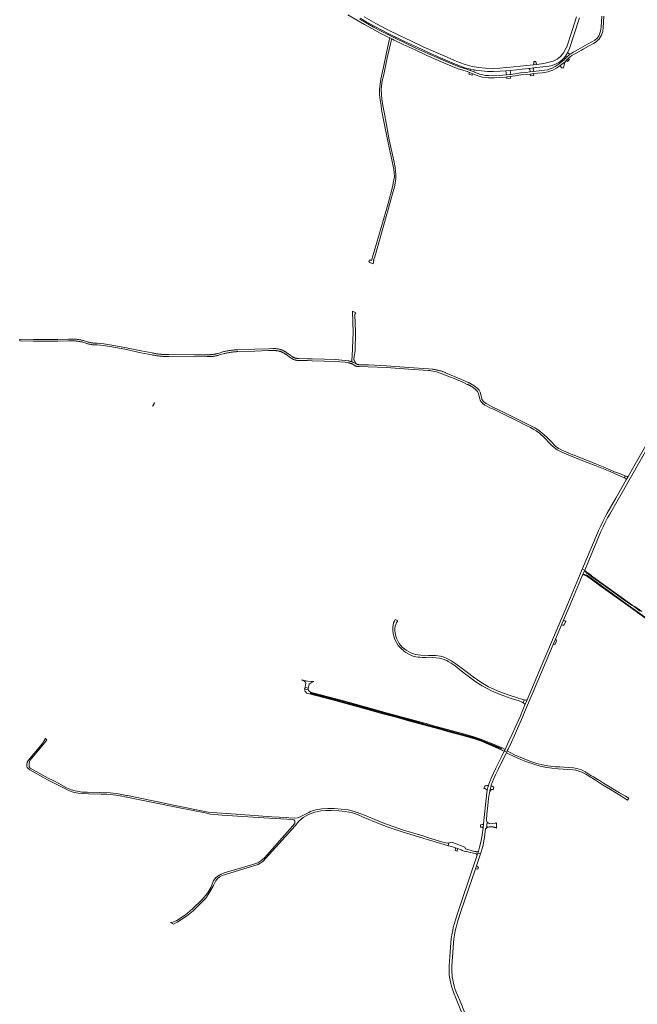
# Model space of a CAD drawing. Extents: x 146402 to 164798, y 455483 to 464134.
# Tile 530 of 575: x 160323 to 161346, y 458013 to 459642. Entities that reach past the tile are written whole.
import ezdxf

# ---------------------------------------------------------------- set-up
doc = ezdxf.new("R2010")
doc.units = 0
doc.header["$LTSCALE"] = 0.2
for name, color, linetype, lineweight in [('B-XX-VH-VERHARDING_ASFALT-GV', 252, 'CONTINUOUS', 18), ('B-XX-VH-VERHARDING_BETON-GV', 252, 'CONTINUOUS', 18), ('B-XX-VH-VERHARDING_BETONSTRAATSTEEN-GV', 252, 'CONTINUOUS', 18), ('B-XX-VH-VERHARDING_FUNDERING_ZAND-GV', 252, 'CONTINUOUS', 18), ('B-XX-VH-VERHARDING_GRASBETONSTEEN-GV', 252, 'CONTINUOUS', 18), ('B-XX-VH-VERHARDING_TEGEL-GV', 252, 'CONTINUOUS', 18)]:
    doc.layers.add(name, color=color, linetype=linetype, lineweight=lineweight)

msp = doc.modelspace()

# ---------------------------------------------------------------- linework, layer by layer
at = {"layer": 'B-XX-VH-VERHARDING_ASFALT-GV'}
for points in [[(160886.981, 459644.405), (160896.818, 459638.718), (160909.929, 459631.445), (160922.734, 459624.504), (160933.363, 459619.076), (160934.36, 459618.451), (160945.588, 459613.019), (160945.961, 459612.859), (160946.186, 459612.901), (160960.538, 459606.041), (160980.095, 459596.893), (160999.862, 459587.769), (161019.837, 459578.903), (161039.496, 459570.465), (161051.248, 459565.842), (161060.362, 459562.588), (161069.582, 459560.199), (161075.543, 459558.954), (161079.844, 459558.242), (161088.002, 459557.158), (161097.502, 459556.238), (161107.593, 459556.104), (161118.698, 459556.643), (161128.241, 459557.48), (161135.511, 459558.215), (161145.767, 459559.286), (161155.24, 459560.252), (161166.465, 459561.433), (161174.348, 459562.318), (161189.28, 459564.061), (161196.04, 459564.848), (161203.106, 459565.936), (161207.715, 459567.166), (161211.681, 459568.851), (161215.636, 459571.294), (161220.661, 459575.073), (161222.496, 459576.453), (161224.382, 459578.535), (161226.647, 459581.729), (161227.575, 459583.038), (161230.242, 459587.436), (161231.027, 459589.012), (161232.89, 459592.62), (161250.024, 459645.189)], [(161245.272, 459646.817), (161238.009, 459623.881), (161228.291, 459595.528), (161227.749, 459595.65), (161223.374, 459587.092), (161218.531, 459581.342), (161213.05, 459576.711), (161206.488, 459573.364), (161199.616, 459571.528), (161190.911, 459569.568), (161179.515, 459568.152), (161179.118, 459568.304), (161174.277, 459567.821), (161174.018, 459567.519), (161162.606, 459566.309), (161141.199, 459563.975), (161118.416, 459561.798), (161106.701, 459561.322), (161094.713, 459561.625), (161083.019, 459563.036), (161072.109, 459564.715), (161060.863, 459567.778), (161051.166, 459571.17), (161043.003, 459574.602), (161030.734, 459579.926), (161011.56, 459588.273), (160991.508, 459597.398), (160971.811, 459606.621), (160951.907, 459615.922), (160930.363, 459626.407), (160912.597, 459635.827), (160893.499, 459646.564)], [(161385.366, 458982.12), (161330.696, 458886.312), (161327.563, 458880.822), (161310.226, 458850.439), (161296.093, 458825.462), (161292.665, 458819.404), (161288.738, 458811.917), (161285.272, 458804.731), (161281.663, 458796.68), (161274.953, 458780.646), (161255.262, 458734.142), (161254.738, 458732.898), (161258.718, 458731.428), (161278.724, 458779.163), (161285.513, 458794.93), (161289.334, 458803.047), (161292.606, 458810.049), (161296.539, 458817.53), (161300.181, 458823.981), (161313.913, 458848.121), (161389.145, 458980.059)], [(161350.406, 458663.532), (161341.412, 458670.605), (161337.132, 458672.78), (161318.94, 458685.636), (161292.428, 458704.594), (161270.652, 458720.305), (161263.293, 458725.588), (161262.768, 458725.957), (161261.454, 458726.873), (161260.519, 458728.023), (161259.986, 458728.83), (161259.453, 458729.638), (161258.718, 458731.428), (161255.154, 458723.187), (161255.369, 458723.286), (161255.588, 458723.378), (161255.81, 458723.463), (161256.034, 458723.54), (161256.26, 458723.609), (161256.49, 458723.671), (161256.72, 458723.725), (161256.953, 458723.771), (161257.187, 458723.809), (161257.422, 458723.84), (161257.658, 458723.862), (161257.895, 458723.876), (161258.132, 458723.883), (161258.369, 458723.881), (161258.606, 458723.872), (161258.777, 458723.86), (161259.943, 458723.452), (161262.133, 458722.662), (161269.744, 458717.217), (161286.532, 458705.132), (161334.618, 458670.57), (161388.599, 458631.86)], [(161059.797, 458000), (161052.27, 458017.841), (161048.493, 458026.821), (161046.155, 458032.963), (161043.892, 458039.129), (161042.491, 458043.575), (161041.423, 458047.415), (161040.25, 458053.135), (161039.432, 458058.446), (161038.854, 458068.821), (161038.972, 458076.679), (161039.743, 458091.561), (161040.768, 458106.519), (161041.44, 458114.536), (161042.183, 458120.534), (161043.115, 458127.058), (161044.35, 458133.993), (161045.309, 458138.748), (161046.787, 458144.369), (161048.861, 458151.199), (161053.327, 458164.759), (161077.774, 458237.191), (161079.312, 458241.912), (161086.014, 458261.755), (161081.6, 458262.979), (161081.578, 458262.912), (161080.485, 458259.565), (161073.325, 458238.465), (161049.151, 458166.346), (161044.533, 458152.493), (161042.587, 458145.517), (161041.148, 458139.731), (161040.103, 458135.07), (161038.791, 458127.7), (161037.814, 458121.156), (161037.124, 458114.944), (161036.422, 458106.822), (161035.177, 458092.103), (161034.213, 458076.435), (161034.161, 458068.783), (161034.467, 458062.633), (161034.919, 458057.946), (161035.722, 458052.538), (161036.868, 458047.05), (161037.958, 458042.865), (161039.547, 458037.658), (161041.897, 458031.267), (161044.508, 458024.697), (161048.172, 458016.169), (161054.921, 458000)]]:
    msp.add_lwpolyline(points, dxfattribs=at)
for points in [[(160939.549, 459610.119), (160935.919, 459611.943), (160935.128, 459607.744), (160934.038, 459602.711), (160930.786, 459587.613), (160925.587, 459563.211), (160921.18, 459544.019), (160919.893, 459534.711), (160919.299, 459531.951), (160918.736, 459525.231), (160918.814, 459519.059), (160919.472, 459512.706), (160920.511, 459506.663), (160921.433, 459500), (160921.572, 459498.992), (160923.06, 459490.002), (160925.142, 459478.839), (160933.485, 459438.513), (160942.4, 459394.654), (160943.486, 459388.44), (160943.629, 459381.853), (160942.936, 459376.812), (160940.547, 459365.555), (160933.031, 459337.79), (160914.039, 459271.517), (160905.661, 459243.719), (160904.423, 459243.977), (160903.221, 459244.228), (160902.167, 459244.448), (160901.137, 459241.127), (160902.465, 459240.565), (160903.002, 459240.338), (160904.137, 459239.857), (160908.266, 459238.33), (160909.615, 459243.36), (160909.145, 459244.292), (160910.951, 459249.849), (160929.971, 459316.316), (160933.931, 459329.88), (160934.587, 459332.127), (160943.656, 459365.502), (160945.499, 459374.606), (160946.112, 459379.965), (160946.172, 459386.378), (160945.669, 459391.124), (160944.683, 459397.482), (160943.092, 459406.11), (160935.221, 459443.44), (160927.502, 459483.318), (160924.647, 459500), (160922.881, 459510.316), (160922.019, 459518.251), (160921.848, 459526.782), (160922.198, 459532.413), (160923.449, 459540.263), (160926.6, 459554.156), (160931.672, 459578.924), (160936.915, 459602.062), (160938.852, 459608.694)], [(161258.718, 458731.428), (161254.738, 458732.898), (161251.289, 458724.716), (161231.722, 458678.234), (161186.848, 458572.056), (161163.426, 458516.454), (161159.846, 458508.225), (161156.402, 458500), (161152.38, 458490.395), (161143.747, 458470.907), (161138.81, 458459.907), (161133.342, 458448.21), (161126.757, 458434.564), (161125.309, 458431.563), (161129.51, 458430.035), (161130.467, 458432.039), (161131.876, 458434.989), (161137.268, 458446.465), (161142.551, 458457.861), (161147.578, 458469.09), (161156.271, 458488.876), (161159.217, 458496.125), (161160.853, 458500), (161190.516, 458570.278), (161206.708, 458608.163), (161210.43, 458617.121), (161220.315, 458640.531), (161223.758, 458648.686), (161235.479, 458676.443), (161255.154, 458723.187)], [(161129.51, 458430.035), (161125.309, 458431.563), (161121.464, 458423.595), (161111.655, 458403.327), (161107.402, 458394.47), (161104.36, 458387.976), (161101.595, 458381.617), (161099.907, 458376.912), (161099.369, 458375.166), (161098.246, 458371.525), (161097.23, 458367.32), (161097.17, 458366.98), (161096.523, 458363.297), (161091.291, 458311.428), (161090.46, 458304.163), (161089.6, 458296.972), (161088.507, 458289.336), (161086.904, 458280.999), (161084.671, 458272.694), (161082.738, 458266.466), (161081.6, 458262.979), (161086.014, 458261.755), (161086.061, 458261.893), (161089.862, 458274.107), (161091.62, 458282.614), (161092.843, 458289.881), (161093.996, 458298.161), (161094.593, 458303.143), (161096.101, 458304.462), (161097.449, 458314.46), (161096.14, 458317.324), (161096.858, 458327.695), (161098.131, 458342.037), (161099.538, 458353.562), (161101.073, 458363.514), (161101.394, 458365.174), (161101.69, 458366.706), (161102.618, 458370.309), (161103.753, 458374.381), (161104.074, 458375.531), (161105.694, 458380.009), (161108.355, 458386.344), (161111.278, 458392.653), (161115.485, 458401.631), (161125.341, 458421.927), (161127.966, 458426.802), (161128.985, 458428.936)], [(161060.482, 458272.922), (161038.752, 458281.288), (161036.353, 458280.509), (161033.97, 458280.147), (161032.712, 458275.327), (161033.24, 458275.319), (161038.357, 458274.049), (161044.837, 458271.723), (161048.118, 458270.545), (161054.235, 458268.35), (161055.817, 458267.165), (161058.94, 458266.045), (161061.741, 458265.7), (161063.244, 458265.674), (161074.445, 458263.087), (161077.07, 458262.298), (161078.231, 458261.876), (161079.007, 458261.594), (161080.485, 458259.565), (161081.578, 458262.912), (161081.6, 458262.979), (161082.738, 458266.466), (161080.222, 458265.413), (161078.999, 458265.41), (161078.739, 458265.45), (161076.143, 458265.848), (161061.369, 458270.271)]]:
    msp.add_lwpolyline(points, close=True, dxfattribs=at)
at = {"layer": 'B-XX-VH-VERHARDING_BETON-GV'}
for points in [[(160866.71, 459650.183), (160883.851, 459640.001), (160894.102, 459634.1), (160907.527, 459626.773), (160920.134, 459619.893), (160932.093, 459613.866), (160935.919, 459611.943), (160939.549, 459610.119), (160940.284, 459609.749), (160943.241, 459608.263), (160958.023, 459601.01), (160977.779, 459591.933), (160997.394, 459583.017), (161017.754, 459574.031), (161037.099, 459565.825), (161049.365, 459560.737), (161055.193, 459558.852), (161058.575, 459557.771), (161062.644, 459556.623), (161066.76, 459555.33), (161067.874, 459554.915), (161070.876, 459553.797), (161073.592, 459552.696), (161075.075, 459552.095), (161079.113, 459550.444), (161083.868, 459548.403), (161089.089, 459547.099), (161094.036, 459546.243), (161099.202, 459545.956), (161108.734, 459545.832), (161118.36, 459546.294), (161128.238, 459547.175), (161129.62, 459547.311), (161135.35, 459547.961), (161143.689, 459548.944), (161152.862, 459550.541), (161161.514, 459551.419), (161168.671, 459552.135), (161174.137, 459552.733), (161188.042, 459554.292), (161192.576, 459554.871), (161197.818, 459555.91), (161202.837, 459557.492), (161206.056, 459558.777), (161211.799, 459561.811), (161218.308, 459565.99), (161226.095, 459572.377), (161228.493, 459574.902), (161231.939, 459578.11), (161234.801, 459580.596), (161237.551, 459582.833), (161241.408, 459585.108), (161245.547, 459587.413), (161253.212, 459591.707), (161256.303, 459593.35), (161265.184, 459598.278), (161273.339, 459602.848), (161277.625, 459605.524), (161281.661, 459609.133), (161281.733, 459609.217), (161281.884, 459609.393), (161283.778, 459611.828), (161286.5, 459616.505), (161288.477, 459622.226), (161289.444, 459629.101), (161290.645, 459647.816)], [(161287.209, 459648.092), (161285.96, 459629.459), (161285.058, 459623.049), (161283.304, 459617.97), (161281.841, 459615.457), (161280.872, 459613.792), (161279.121, 459611.542), (161275.516, 459608.334), (161271.556, 459605.861), (161263.479, 459601.335), (161251.501, 459594.76), (161243.84, 459590.469), (161239.667, 459588.145), (161235.546, 459585.714), (161234.342, 459584.734), (161232.548, 459583.275), (161229.598, 459580.713), (161228.829, 459579.997), (161226.108, 459577.464), (161225.863, 459577.203), (161223.875, 459575.083), (161223.163, 459574.499), (161221.989, 459573.536), (161216.912, 459569.372), (161216.246, 459568.825), (161210.033, 459564.836), (161204.586, 459561.959), (161201.66, 459560.791), (161196.949, 459559.306), (161192.013, 459558.328), (161187.625, 459557.767), (161173.786, 459556.216), (161173.752, 459556.212), (161168.348, 459555.621), (161168.306, 459555.616), (161161.163, 459554.901), (161152.385, 459554.011), (161143.184, 459552.409), (161136.348, 459551.603), (161134.948, 459551.438), (161129.251, 459550.792), (161129.167, 459550.783), (161127.911, 459550.66), (161118.121, 459549.787), (161108.673, 459549.333), (161099.322, 459549.455), (161094.433, 459549.726), (161089.812, 459550.526), (161084.99, 459551.73), (161080.466, 459553.672), (161076.395, 459555.337), (161074.991, 459555.905), (161072.144, 459557.059), (161069.163, 459558.17), (161067.896, 459558.642), (161063.644, 459559.978), (161059.451, 459561.153), (161050.576, 459564.024), (161038.453, 459569.053), (161019.144, 459577.243), (160998.825, 459586.211), (160979.234, 459595.116), (160959.525, 459604.172), (160944.798, 459611.398), (160933.666, 459616.992), (160921.76, 459622.993), (160909.203, 459629.845), (160895.814, 459637.153), (160885.638, 459643.01)]]:
    msp.add_lwpolyline(points, dxfattribs=at)
at = {"layer": 'B-XX-VH-VERHARDING_BETONSTRAATSTEEN-GV'}
for points in [[(160934.36, 459618.451), (160933.666, 459616.992), (160944.798, 459611.398), (160945.588, 459613.019)], [(160546.441, 459007.828), (160545.918, 459007.988), (160543.743, 459002.953), (160544.207, 459002.697)], [(160949.155, 458647.096), (160944.809, 458649.476), (160943.625, 458647.003), (160942.319, 458644.094), (160941.384, 458640.342), (160941.054, 458637.294), (160940.966, 458634.755), (160940.879, 458632.216), (160941.495, 458625.977), (160942.956, 458620.501), (160944.494, 458616.241), (160949.617, 458606.819), (160956.114, 458600.498), (160957.902, 458598.758), (160959.402, 458597.234), (160962.736, 458594.744), (160967.324, 458592.104), (160973.148, 458589.538), (160974.573, 458588.944), (160978.85, 458587.861), (160983.019, 458587.253), (160985.762, 458586.986), (160990.377, 458586.805), (160995.58, 458586.78), (161000, 458587.009), (161006.409, 458586.966), (161018.446, 458585.68), (161025.807, 458583.349), (161027.154, 458582.697), (161030.263, 458581.486), (161032.671, 458580.033), (161037.436, 458577.157), (161043.983, 458572.779), (161054.099, 458564.605), (161065.827, 458555.824), (161079.06, 458546.021), (161089.062, 458539.703), (161104.278, 458531.781), (161118.633, 458525.53), (161136.939, 458519.058), (161150.247, 458514.732), (161155.162, 458512.676), (161156.741, 458511.551), (161158.579, 458516.119), (161158.748, 458516.618), (161156.241, 458517.216), (161148.799, 458519.443), (161147.169, 458519.931), (161132.014, 458525.026), (161118.225, 458530.03), (161104.318, 458535.935), (161099.378, 458538.345), (161089.317, 458544.216), (161083.296, 458547.904), (161074.092, 458554.45), (161064.694, 458561.778), (161053.75, 458570.264), (161045.132, 458576.479), (161037.009, 458581.627), (161028.449, 458586.039), (161024.274, 458587.696), (161019.698, 458588.781), (161011.526, 458589.934), (161001.699, 458590.09), (161000, 458590.134), (160987.245, 458590.467), (160978.687, 458591.593), (160970.596, 458594.456), (160963.301, 458598.661), (160956.666, 458603.948), (160951.289, 458610.065), (160947.052, 458618.557), (160945.743, 458621.93), (160944.614, 458627.705), (160944.27, 458631.117), (160944.408, 458634.948), (160945.073, 458638.687), (160946.322, 458642.302), (160947.144, 458644.477)], [(161211.21, 458615.692), (161210.43, 458617.121), (161206.708, 458608.163), (161208.699, 458608.888), (161209.917, 458608.802), (161212.071, 458614.45)], [(160800.946, 458536.149), (160795.725, 458537.583), (160795.014, 458534.881), (160801.103, 458533.248), (160800.961, 458534.92)], [(160801.103, 458533.248), (160795.014, 458534.881), (160795.048, 458534.692), (160795.405, 458532.67), (160795.982, 458530.707), (160796.361, 458529.848), (160798.574, 458527.419), (160841.091, 458516.542), (160901.239, 458500), (160922.389, 458494.124), (160946.513, 458487.809), (160967.028, 458482.122), (160991.963, 458475.236), (161010.286, 458470.295), (161033.64, 458463.806), (161054.649, 458458.13), (161074.527, 458452.615), (161079.654, 458450.961), (161087.679, 458447.982), (161097.647, 458443.896), (161109.205, 458439.094), (161121.326, 458433.515), (161122.011, 458433.254), (161122.626, 458433.003), (161125.309, 458431.563), (161126.757, 458434.564), (161122.174, 458436.998), (161103.429, 458444.76), (161094.733, 458448.38), (161087.734, 458451.17), (161081.826, 458453.266), (161075.07, 458455.397), (161069.716, 458456.956), (161060.067, 458459.572), (161049.672, 458462.448), (161025.28, 458469.169), (161010.537, 458473.171), (161001.36, 458475.701), (161000, 458476.177), (160971.504, 458483.905), (160925.868, 458496.407), (160913.04, 458500), (160859.103, 458514.781), (160810.55, 458527.796), (160804.946, 458529.469), (160803.237, 458530.311), (160802.093, 458531.286), (160801.992, 458531.428), (160801.533, 458532.077), (160801.167, 458533.016), (160801.11, 458533.161)], [(160804.775, 458528.093), (160805.201, 458528.233), (160819.845, 458524.372), (160852.174, 458515.538), (160877.18, 458508.723), (160909.332, 458500), (160925.601, 458495.443), (160971.238, 458482.94), (161000, 458474.977), (161004.153, 458473.764), (161014.808, 458470.871), (161034.038, 458465.57), (161058.499, 458458.883), (161071.007, 458455.418), (161073.173, 458454.673), (161084.485, 458451.087), (161098.518, 458445.699), (161107.942, 458441.75), (161120.953, 458436.293), (161120.467, 458435.426), (161103.923, 458442.287), (161082.874, 458450.741), (161068.071, 458455.219), (161054.809, 458459.013), (161035.701, 458464.124), (161005.245, 458472.56), (161000, 458474.013), (160970.973, 458481.976), (160925.334, 458494.479), (160905.625, 458500), (160880.512, 458506.816), (160849.35, 458515.255), (160805.055, 458527.242), (160804.702, 458527.527), (160804.704, 458527.988)], [(161158.9, 458516.582), (161158.748, 458516.618), (161158.579, 458516.119), (161156.741, 458511.551), (161158.216, 458510.344), (161159.846, 458508.225), (161163.426, 458516.454), (161161.243, 458516.317)], [(161136.245, 458429.051), (161130.467, 458432.039), (161129.51, 458430.035), (161128.985, 458428.936), (161134.777, 458426.254), (161153.102, 458417.935), (161161.46, 458414.695), (161166.219, 458412.851), (161176.28, 458409.474), (161184.921, 458407.001), (161190.353, 458405.765), (161194.863, 458404.893), (161200.178, 458403.942), (161204.339, 458403.445), (161215.036, 458402.668), (161238.809, 458400.98), (161243.744, 458400.158), (161247.246, 458399.322), (161250.546, 458398.316), (161254.059, 458396.906), (161257.176, 458395.311), (161260.515, 458393.469), (161275.027, 458384.66), (161288.183, 458376.263), (161301.154, 458368.263), (161315.882, 458359.431), (161329.83, 458350.886), (161331.558, 458353.737), (161326.155, 458357.062), (161316.187, 458362.847), (161290.091, 458378.832), (161281.546, 458384.067), (161280.874, 458384.477), (161273.156, 458389.187), (161269.022, 458391.668), (161260.432, 458397.048), (161260.252, 458397.061), (161259.437, 458397.558), (161253.205, 458401.001), (161249.809, 458402.127), (161245.599, 458403.176), (161240.133, 458403.912), (161232.355, 458404.67), (161224.418, 458405.31), (161217.572, 458405.56), (161210.287, 458405.825), (161197.646, 458407.196), (161188.896, 458408.998), (161179.48, 458411.543), (161167.698, 458415.394), (161158.296, 458419.111), (161142.607, 458425.807)], [(161098.246, 458371.525), (161099.369, 458375.166), (161097.8, 458374.883), (161096.639, 458374.675), (161095.399, 458374.515), (161094.966, 458374.411), (161094.638, 458374.451), (161094.256, 458374.497), (161093.84, 458374.983), (161091.647, 458370.054), (161092.88, 458369.807), (161094.578, 458369.114), (161097.17, 458366.98), (161097.23, 458367.32)], [(161105.241, 458373.523), (161103.753, 458374.381), (161102.618, 458370.309), (161101.69, 458366.706), (161101.394, 458365.174), (161102.538, 458366.87), (161104.271, 458368.118), (161105.864, 458368.118), (161106.907, 458367.834), (161108.148, 458372.566), (161106.228, 458373.003)], [(161090.46, 458304.163), (161091.291, 458311.428), (161089.282, 458310.352), (161087.156, 458309.926), (161086.313, 458310.076), (161086.055, 458306.362), (161086.986, 458306.12), (161088.746, 458305.879)], [(161100.285, 458311.93), (161097.449, 458314.46), (161096.101, 458304.462), (161097.852, 458305.705), (161099.191, 458306.183), (161100.371, 458306.501), (161100.547, 458306.517), (161101.163, 458306.566), (161101.781, 458306.599), (161102.399, 458306.616), (161103.018, 458306.617), (161103.636, 458306.601), (161104.254, 458306.57), (161104.871, 458306.523), (161105.486, 458306.46), (161106.1, 458306.381), (161106.711, 458306.286), (161107.319, 458306.176), (161107.925, 458306.049), (161108.527, 458305.907), (161109.125, 458305.75), (161109.719, 458305.577), (161110.308, 458305.389), (161110.892, 458305.186), (161112.618, 458304.548), (161112.741, 458313.153), (161112.444, 458312.856), (161111.57, 458312.456), (161111.376, 458312.44), (161110.941, 458312.404), (161110.329, 458312.405), (161101.46, 458311.525)], [(161082.327, 458239.93), (161079.312, 458241.912), (161077.774, 458237.191), (161080.947, 458236.525), (161081.514, 458236.348), (161082.832, 458239.64)]]:
    msp.add_lwpolyline(points, close=True, dxfattribs=at)
at = {"layer": 'B-XX-VH-VERHARDING_FUNDERING_ZAND-GV'}
for points in [[(160879.519, 459156.94), (160874.44, 459159.723), (160874.454, 459159.057), (160875.202, 459124.384), (160873.81, 459085.242), (160873.712, 459085.202), (160873.367, 459078.99), (160873.355, 459078.794), (160873.326, 459078.6), (160873.281, 459078.409), (160873.221, 459078.222), (160873.146, 459078.04), (160873.057, 459077.865), (160872.953, 459077.698), (160872.837, 459077.54), (160872.708, 459077.392), (160872.567, 459077.255), (160872.416, 459077.13), (160872.255, 459077.018), (160872.085, 459076.919), (160871.908, 459076.834), (160871.724, 459076.764), (160871.536, 459076.709), (160871.343, 459076.67), (160871.148, 459076.646), (160870.952, 459076.639), (160870.756, 459076.647), (160870.561, 459076.671), (160870.529, 459076.677), (160870.882, 459076.571), (160871.776, 459076.288), (160872.665, 459075.988), (160873.549, 459075.674), (160874.427, 459075.345), (160875.299, 459075.001), (160876.166, 459074.642), (160877.026, 459074.268), (160877.88, 459073.88), (160878.727, 459073.477), (160879.567, 459073.06), (160880.148, 459072.761), (160880.174, 459072.744), (160880.504, 459072.534), (160880.569, 459072.496), (160878.427, 459075.766), (160878.213, 459075.999), (160878.01, 459076.242), (160877.819, 459076.496), (160877.642, 459076.759), (160877.477, 459077.03), (160877.327, 459077.31), (160877.191, 459077.597), (160877.07, 459077.89), (160876.963, 459078.189), (160876.872, 459078.493), (160876.795, 459078.801), (160876.735, 459079.113), (160876.69, 459079.427), (160876.661, 459079.743), (160876.648, 459080.061), (160876.651, 459080.378), (160876.658, 459080.535), (160876.672, 459080.634), (160878.699, 459094.769), (160879.339, 459124.918), (160879.42, 459124.929), (160878.021, 459154.584)], [(160410.507, 459113.635), (160409.419, 459113.645), (160408.33, 459113.64), (160407.242, 459113.618), (160406.154, 459113.581), (160405.067, 459113.527), (160403.981, 459113.458), (160386.085, 459113.078), (160345.824, 459112.945), (160323.178, 459113.419), (160323.183, 459110.504), (160345.798, 459110.031), (160386.12, 459110.163), (160404.105, 459110.545), (160405.232, 459110.617), (160406.276, 459110.669), (160407.321, 459110.705), (160408.367, 459110.725), (160409.412, 459110.731), (160410.458, 459110.721), (160411.503, 459110.695), (160412.548, 459110.655), (160413.592, 459110.598), (160414.636, 459110.527), (160415.678, 459110.44), (160416.718, 459110.338), (160417.758, 459110.221), (160418.795, 459110.088), (160419.83, 459109.94), (160420.863, 459109.777), (160421.893, 459109.599), (160422.921, 459109.405), (160423.946, 459109.197), (160424.967, 459108.973), (160425.985, 459108.735), (160427, 459108.482), (160428.01, 459108.213), (160429.026, 459107.928), (160429.076, 459107.913), (160432.504, 459106.702), (160433.571, 459106.386), (160434.178, 459106.217), (160434.592, 459106.101), (160435.617, 459105.833), (160436.647, 459105.58), (160437.68, 459105.344), (160438.717, 459105.124), (160439.757, 459104.92), (160440.801, 459104.733), (160441.847, 459104.563), (160442.896, 459104.409), (160443.947, 459104.271), (160445, 459104.15), (160445.36, 459104.114), (160446.055, 459104.045), (160447.111, 459103.958), (160448.14, 459103.889), (160448.169, 459103.887), (160449.228, 459103.832), (160450.287, 459103.795), (160451.338, 459103.774), (160451.487, 459103.773), (160457.182, 459103.42), (160462.049, 459102.961), (160478.818, 459100.082), (160500, 459096.382), (160523.943, 459091.072), (160541.82, 459087.491), (160543.214, 459087.209), (160544.631, 459086.939), (160545.929, 459086.706), (160546.051, 459086.684), (160547.474, 459086.445), (160548.9, 459086.222), (160550.328, 459086.014), (160551.758, 459085.822), (160553.19, 459085.645), (160554.624, 459085.484), (160555.279, 459085.418), (160556.06, 459085.34), (160557.498, 459085.21), (160558.936, 459085.097), (160560.376, 459085), (160561.817, 459084.918), (160563.258, 459084.852), (160564.7, 459084.802), (160566.143, 459084.768), (160567.585, 459084.75), (160569.022, 459084.747), (160569.4, 459084.749), (160612.832, 459084.264), (160633.77, 459084.502), (160634.749, 459084.487), (160635.797, 459084.488), (160635.985, 459084.491), (160636.845, 459084.506), (160637.892, 459084.541), (160638.939, 459084.592), (160639.984, 459084.661), (160641.028, 459084.746), (160642.071, 459084.848), (160643.112, 459084.966), (160644.151, 459085.102), (160645.188, 459085.254), (160646.222, 459085.422), (160647.253, 459085.608), (160648.282, 459085.809), (160649.306, 459086.027), (160650.328, 459086.262), (160651.345, 459086.513), (160652.347, 459086.777), (160652.489, 459086.816), (160661.753, 459089.648), (160663.05, 459089.942), (160664.45, 459090.243), (160665.852, 459090.528), (160667.258, 459090.799), (160668.667, 459091.054), (160670.078, 459091.293), (160671.492, 459091.517), (160672.908, 459091.726), (160674.326, 459091.919), (160675.747, 459092.097), (160677.169, 459092.26), (160678.593, 459092.406), (160680.018, 459092.537), (160681.445, 459092.653), (160682.873, 459092.753), (160684.264, 459092.835), (160712.489, 459093.827), (160734.974, 459094.468), (160742.37, 459094.611), (160743.137, 459094.648), (160743.825, 459094.666), (160744.513, 459094.67), (160745.201, 459094.66), (160745.889, 459094.635), (160746.576, 459094.595), (160747.262, 459094.54), (160747.947, 459094.472), (160748.63, 459094.388), (160749.312, 459094.291), (160749.991, 459094.179), (160750.667, 459094.052), (160751.341, 459093.911), (160752.012, 459093.756), (160752.679, 459093.587), (160753.342, 459093.404), (160754.001, 459093.207), (160754.657, 459092.996), (160755.307, 459092.771), (160755.953, 459092.532), (160756.593, 459092.28), (160757.228, 459092.014), (160757.857, 459091.736), (160758.48, 459091.443), (160759.097, 459091.138), (160759.707, 459090.819), (160760.31, 459090.488), (160760.907, 459090.144), (160761.495, 459089.788), (160762.076, 459089.419), (160762.649, 459089.038), (160763.219, 459088.641), (160763.581, 459088.38), (160769.162, 459084.264), (160772.446, 459082.079), (160773.015, 459081.718), (160773.6, 459081.369), (160774.194, 459081.035), (160774.797, 459080.718), (160775.409, 459080.416), (160776.028, 459080.131), (160776.655, 459079.863), (160777.288, 459079.612), (160777.929, 459079.378), (160778.575, 459079.161), (160779.227, 459078.962), (160779.884, 459078.78), (160780.545, 459078.615), (160781.211, 459078.469), (160781.88, 459078.341), (160782.553, 459078.23), (160783.229, 459078.138), (160783.906, 459078.064), (160784.565, 459078.01), (160784.71, 459078), (160799.521, 459077.888), (160807.267, 459077.771), (160827.977, 459077.295), (160845.964, 459076.589), (160861.866, 459075.198), (160866.067, 459074.639), (160866.852, 459074.462), (160867.721, 459074.25), (160868.587, 459074.023), (160869.45, 459073.781), (160870.308, 459073.525), (160871.161, 459073.254), (160872.01, 459072.968), (160872.44, 459072.815), (160872.853, 459072.668), (160873.692, 459072.354), (160874.019, 459072.225), (160875.516, 459071.576), (160877.009, 459070.491), (160877.297, 459070.253), (160877.594, 459070.029), (160877.901, 459069.817), (160878.216, 459069.619), (160878.54, 459069.434), (160878.872, 459069.264), (160879.21, 459069.108), (160879.555, 459068.966), (160879.906, 459068.84), (160880.261, 459068.728), (160880.622, 459068.632), (160880.986, 459068.552), (160881.353, 459068.487), (160881.722, 459068.438), (160882.093, 459068.405), (160882.466, 459068.388), (160882.839, 459068.387), (160882.999, 459068.391), (160883.251, 459068.341), (160883.759, 459068.26), (160884.27, 459068.2), (160884.783, 459068.161), (160885.256, 459068.145), (160900.433, 459067.823), (160930.627, 459066.352), (160967.186, 459063.742), (161000, 459061.415), (161001.628, 459061.33), (161013.097, 459059.405), (161022.557, 459056.223), (161035.115, 459051.033), (161036.362, 459050.525), (161042.838, 459048.206), (161056.982, 459042.104), (161064.233, 459038.674), (161065.109, 459038.311), (161065.877, 459037.978), (161066.638, 459037.631), (161067.393, 459037.271), (161068.141, 459036.897), (161068.883, 459036.51), (161069.617, 459036.11), (161070.345, 459035.697), (161071.064, 459035.271), (161071.776, 459034.832), (161072.481, 459034.38), (161073.177, 459033.916), (161073.864, 459033.44), (161074.543, 459032.951), (161075.213, 459032.45), (161075.874, 459031.938), (161076.526, 459031.413), (161077.169, 459030.878), (161077.801, 459030.33), (161078.424, 459029.772), (161079.037, 459029.203), (161079.639, 459028.622), (161080.231, 459028.032), (161080.813, 459027.43), (161081.177, 459027.045), (161082.551, 459024.417), (161083.807, 459018.932), (161085.132, 459013.981), (161085.394, 459013.312), (161085.627, 459012.769), (161085.878, 459012.235), (161086.147, 459011.71), (161086.433, 459011.193), (161086.737, 459010.687), (161087.056, 459010.191), (161087.393, 459009.705), (161087.745, 459009.232), (161088.113, 459008.77), (161088.495, 459008.321), (161088.893, 459007.884), (161089.305, 459007.461), (161089.731, 459007.052), (161090.17, 459006.658), (161090.622, 459006.278), (161091.087, 459005.914), (161091.563, 459005.565), (161092.05, 459005.233), (161092.549, 459004.916), (161093.058, 459004.617), (161093.565, 459004.34), (161093.827, 459004.207), (161101.818, 459000), (161107.87, 458997.332), (161124.317, 458989.399), (161145.543, 458978.858), (161161.872, 458970.766), (161168.83, 458967.293), (161174.557, 458963.981), (161178.43, 458961.482), (161183.595, 458957.68), (161192.641, 458949.356), (161200.846, 458941.013), (161204.799, 458937.202), (161207.991, 458934.143), (161210.773, 458931.986), (161212.935, 458930.461), (161215.538, 458929.096), (161220.994, 458926.376), (161228.594, 458923.122), (161252.694, 458913.479), (161275.914, 458904.317), (161297.941, 458895.308), (161316.785, 458887.524), (161324.308, 458883.877), (161326.087, 458886.998), (161323.984, 458887.71), (161323.855, 458887.754), (161316.239, 458890.881), (161307.961, 458894.076), (161297.829, 458898.127), (161289.078, 458902.057), (161278.481, 458906.464), (161241.122, 458921.282), (161239.117, 458921.898), (161232.459, 458924.7), (161226.332, 458927.372), (161221.756, 458929.47), (161218.232, 458931.217), (161217.049, 458931.837), (161215.299, 458932.753), (161213.216, 458933.987), (161211.725, 458935.091), (161209.854, 458936.766), (161203.871, 458943.293), (161195.536, 458951.957), (161188.361, 458958.026), (161184.157, 458961.286), (161180.584, 458963.894), (161176.229, 458966.463), (161147.517, 458981.26), (161121.838, 458993.602), (161108.902, 459000), (161095.347, 459007.136), (161095.106, 459007.259), (161094.684, 459007.489), (161094.27, 459007.732), (161093.865, 459007.99), (161093.468, 459008.26), (161093.08, 459008.544), (161092.702, 459008.841), (161092.334, 459009.15), (161091.977, 459009.471), (161091.63, 459009.804), (161091.295, 459010.148), (161090.971, 459010.503), (161090.66, 459010.869), (161090.361, 459011.244), (161090.074, 459011.63), (161089.8, 459012.025), (161089.54, 459012.429), (161089.293, 459012.841), (161089.06, 459013.261), (161088.842, 459013.689), (161088.637, 459014.124), (161088.448, 459014.565), (161088.273, 459015.012), (161087.011, 459019.728), (161085.673, 459025.568), (161083.903, 459028.954), (161083.817, 459029.048), (161083.206, 459029.703), (161082.584, 459030.346), (161081.95, 459030.979), (161081.305, 459031.6), (161080.649, 459032.209), (161079.982, 459032.807), (161079.305, 459033.393), (161078.617, 459033.966), (161077.92, 459034.528), (161077.212, 459035.076), (161076.495, 459035.612), (161075.768, 459036.135), (161075.032, 459036.645), (161074.287, 459037.142), (161073.533, 459037.625), (161072.771, 459038.095), (161072.001, 459038.552), (161071.222, 459038.994), (161070.436, 459039.422), (161069.642, 459039.837), (161068.841, 459040.236), (161068.033, 459040.622), (161067.218, 459040.993), (161066.397, 459041.35), (161065.569, 459041.692), (161058.342, 459045.112), (161044.133, 459051.242), (161028.287, 459057.926), (161028.034, 459058.03), (161026.936, 459058.472), (161025.832, 459058.899), (161024.723, 459059.311), (161023.608, 459059.707), (161022.488, 459060.089), (161021.363, 459060.456), (161020.233, 459060.807), (161019.098, 459061.143), (161017.959, 459061.464), (161016.816, 459061.769), (161015.668, 459062.058), (161014.517, 459062.333), (161013.362, 459062.591), (161012.204, 459062.834), (161011.043, 459063.061), (161009.878, 459063.273), (161008.712, 459063.468), (161007.542, 459063.648), (161006.37, 459063.813), (161000, 459064.436), (160967.398, 459066.734), (160930.807, 459069.347), (160900.538, 459070.821), (160885.34, 459071.144), (160884.948, 459071.157), (160884.558, 459071.187), (160884.169, 459071.233), (160883.782, 459071.294), (160883.398, 459071.371), (160883.018, 459071.464), (160882.641, 459071.572), (160882.27, 459071.696), (160881.904, 459071.834), (160881.543, 459071.988), (160881.19, 459072.155), (160880.843, 459072.338), (160880.569, 459072.496), (160880.504, 459072.534), (160880.174, 459072.744), (160880.148, 459072.761), (160879.567, 459073.06), (160878.727, 459073.477), (160877.88, 459073.88), (160877.026, 459074.268), (160876.166, 459074.642), (160875.299, 459075.001), (160874.427, 459075.345), (160873.549, 459075.674), (160872.665, 459075.988), (160871.776, 459076.288), (160870.882, 459076.571), (160870.529, 459076.677), (160869.983, 459076.84), (160869.08, 459077.093), (160868.172, 459077.331), (160867.261, 459077.553), (160866.346, 459077.76), (160861.978, 459078.341), (160845.96, 459079.742), (160827.895, 459080.451), (160807.315, 459080.97), (160799.557, 459081.088), (160784.832, 459081.199), (160784.805, 459081.201), (160784.211, 459081.25), (160783.619, 459081.314), (160783.029, 459081.395), (160782.441, 459081.492), (160781.856, 459081.604), (160781.274, 459081.732), (160780.696, 459081.875), (160780.122, 459082.034), (160779.552, 459082.208), (160778.987, 459082.398), (160778.428, 459082.602), (160777.874, 459082.822), (160777.326, 459083.056), (160776.785, 459083.305), (160776.251, 459083.569), (160775.723, 459083.846), (160775.204, 459084.138), (160774.693, 459084.444), (160774.19, 459084.763), (160770.999, 459086.885), (160765.468, 459090.964), (160765.07, 459091.252), (160764.449, 459091.684), (160763.82, 459092.102), (160763.182, 459092.507), (160762.535, 459092.899), (160761.88, 459093.277), (160761.218, 459093.641), (160760.547, 459093.99), (160759.87, 459094.326), (160759.186, 459094.647), (160758.495, 459094.953), (160757.797, 459095.245), (160757.094, 459095.522), (160756.385, 459095.784), (160755.67, 459096.031), (160754.951, 459096.263), (160754.226, 459096.48), (160753.498, 459096.681), (160752.765, 459096.867), (160752.028, 459097.037), (160751.288, 459097.192), (160750.545, 459097.33), (160749.799, 459097.453), (160749.051, 459097.561), (160748.301, 459097.652), (160747.548, 459097.728), (160746.795, 459097.787), (160746.04, 459097.831), (160745.285, 459097.859), (160744.529, 459097.87), (160743.773, 459097.866), (160743.017, 459097.846), (160742.262, 459097.81), (160734.898, 459097.667), (160712.388, 459097.025), (160684.114, 459096.032), (160682.666, 459095.946), (160681.204, 459095.844), (160679.742, 459095.726), (160678.282, 459095.591), (160676.823, 459095.441), (160675.366, 459095.275), (160673.911, 459095.093), (160672.459, 459094.894), (160671.008, 459094.681), (160669.56, 459094.451), (160668.114, 459094.206), (160666.671, 459093.944), (160665.231, 459093.668), (160663.794, 459093.375), (160662.361, 459093.067), (160660.931, 459092.743), (160651.646, 459089.903), (160651.517, 459089.868), (160650.553, 459089.614), (160649.586, 459089.375), (160648.615, 459089.152), (160647.64, 459088.944), (160646.663, 459088.753), (160645.682, 459088.576), (160644.698, 459088.416), (160643.713, 459088.272), (160642.725, 459088.143), (160641.734, 459088.03), (160640.743, 459087.933), (160639.75, 459087.852), (160638.755, 459087.787), (160637.76, 459087.738), (160636.764, 459087.705), (160635.768, 459087.688), (160634.772, 459087.687), (160633.775, 459087.702), (160612.832, 459087.464), (160569.409, 459087.949), (160569.016, 459087.947), (160567.609, 459087.95), (160566.201, 459087.967), (160564.794, 459088.001), (160563.387, 459088.05), (160561.981, 459088.114), (160560.575, 459088.194), (160559.17, 459088.289), (160557.766, 459088.399), (160556.364, 459088.525), (160554.963, 459088.667), (160553.564, 459088.823), (160552.167, 459088.995), (160550.771, 459089.183), (160549.378, 459089.386), (160547.987, 459089.604), (160546.599, 459089.837), (160545.213, 459090.085), (160543.83, 459090.349), (160542.451, 459090.628), (160524.584, 459094.207), (160500, 459099.34), (160479.315, 459102.954), (160462.433, 459105.852), (160457.409, 459106.326), (160451.593, 459106.686), (160451.382, 459106.688), (160450.368, 459106.708), (160449.354, 459106.744), (160448.342, 459106.796), (160447.33, 459106.864), (160446.319, 459106.948), (160445.31, 459107.048), (160444.302, 459107.164), (160443.297, 459107.295), (160442.293, 459107.443), (160441.293, 459107.606), (160440.295, 459107.785), (160439.299, 459107.98), (160438.307, 459108.19), (160437.319, 459108.416), (160436.334, 459108.658), (160435.353, 459108.915), (160434.376, 459109.187), (160433.403, 459109.475), (160429.969, 459110.689), (160429.827, 459110.73), (160428.779, 459111.025), (160427.727, 459111.304), (160426.671, 459111.568), (160425.611, 459111.816), (160424.547, 459112.049), (160423.481, 459112.266), (160422.411, 459112.467), (160421.339, 459112.652), (160420.263, 459112.822), (160419.186, 459112.976), (160418.106, 459113.114), (160417.024, 459113.236), (160415.941, 459113.343), (160414.856, 459113.433), (160413.77, 459113.508), (160412.683, 459113.566), (160411.596, 459113.608)], [(161327.235, 458886.63), (161326.087, 458886.998), (161324.308, 458883.877), (161324.924, 458883.516), (161326.11, 458882.643), (161326.995, 458881.816), (161327.563, 458880.822), (161330.696, 458886.312), (161329.57, 458886.275), (161328.233, 458886.382)], [(160799.98, 458547.517), (160790.248, 458549.942), (160792.238, 458548.846), (160795.158, 458546.758), (160796.211, 458545.446), (160796.699, 458543.776), (160796.573, 458541.162), (160795.791, 458537.83), (160795.735, 458537.619), (160795.725, 458537.583), (160800.946, 458536.149), (160800.945, 458536.227), (160800.952, 458536.286), (160801.132, 458537.646), (160802.072, 458541.022), (160802.687, 458542.327), (160804.476, 458544.053), (160806.692, 458545.53), (160810.44, 458547.226), (160805.804, 458547.001)], [(160367.977, 458450.176), (160365.586, 458453.176), (160365.559, 458453.047), (160364.823, 458450.444), (160362.439, 458446.895), (160358.061, 458441.169), (160337.667, 458417.066), (160335.704, 458413.333), (160335.245, 458409.664), (160335.187, 458406.941), (160335.576, 458404.829), (160337.017, 458403.022), (160339.978, 458400.916), (160369.365, 458384.358), (160383.847, 458377.319), (160396.698, 458370.503), (160405.893, 458366.101), (160413.397, 458363.583), (160419.789, 458362.418), (160428.14, 458361.44), (160436.983, 458361.086), (160458.374, 458360.572), (160467.237, 458360.408), (160474.095, 458359.89), (160478.532, 458359.366), (160489.438, 458357.866), (160500, 458355.641), (160501.013, 458355.427), (160516.426, 458352.143), (160544.197, 458346.526), (160585.053, 458338.521), (160630.164, 458329.652), (160638.401, 458327.68), (160658.488, 458325.826), (160717.836, 458321.803), (160746.244, 458320.108), (160774.637, 458318.414), (160777.218, 458317.873), (160778.6, 458316.361), (160778.98, 458314.21), (160778.68, 458312.216), (160728.647, 458255.465), (160722.613, 458249.983), (160717.741, 458247.063), (160709.392, 458243.998), (160661.791, 458230.245), (160656.668, 458228.026), (160651.316, 458225.149), (160647.477, 458221.863), (160644.246, 458217.34), (160639.452, 458206.083), (160634.149, 458197.023), (160624.963, 458185.965), (160609.225, 458171.014), (160597.488, 458161.107), (160583.275, 458151.789), (160576.942, 458148.553), (160573.304, 458148.032), (160573.154, 458148.051), (160577.639, 458145.571), (160584.117, 458148.961), (160599.18, 458158.895), (160610.446, 458167.745), (160622.288, 458179.152), (160631.337, 458188.452), (160638.293, 458198.79), (160644.027, 458209.563), (160647.912, 458217.323), (160650.834, 458221), (160654.382, 458223.979), (160658.382, 458226.025), (160699.904, 458238.442), (160718.293, 458243.952), (160722.416, 458246.726), (160725.849, 458249.423), (160779.04, 458308.237), (160785.316, 458315.619), (160792.455, 458322.07), (160801.165, 458326.917), (160811.685, 458330.866), (160821.633, 458333.029), (160830.235, 458333.707), (160838.983, 458333.777), (160851.401, 458333.15), (160861.985, 458332.086), (160874.066, 458329.7), (160882.439, 458326.839), (160892.027, 458322.77), (160919.146, 458311.463), (160933.057, 458305.788), (160954.909, 458298.538), (160992.159, 458287.101), (161000, 458284.745), (161031.273, 458275.35), (161032.712, 458275.327), (161033.97, 458280.147), (161033.823, 458280.125), (161031.322, 458279.496), (161023.79, 458281.216), (161000, 458288.498), (160992.246, 458290.872), (160956.863, 458301.645), (160924.391, 458313.167), (160891.512, 458327.146), (160876.835, 458331.947), (160866.885, 458334.421), (160855.233, 458335.803), (160843.785, 458336.696), (160833.36, 458336.987), (160823.352, 458336.346), (160813.609, 458334.769), (160804.428, 458331.768), (160801.885, 458330.473), (160794.013, 458326.462), (160786.282, 458322.231), (160783.244, 458321.364), (160780.496, 458320.967), (160768.992, 458321.461), (160764.786, 458321.71), (160740.415, 458323.154), (160689.466, 458326.987), (160649.523, 458329.596), (160635.072, 458330.98), (160580.728, 458342), (160552.063, 458347.836), (160501.494, 458358.286), (160500, 458358.581), (160492.099, 458360.143), (160483.662, 458361.603), (160472.788, 458362.572), (160455.985, 458363.106), (160434.695, 458363.834), (160426.102, 458364.128), (160421.673, 458364.713), (160415.021, 458365.991), (160408.858, 458367.711), (160400.564, 458371.192), (160387.88, 458377.972), (160379.528, 458382.392), (160370.368, 458387.239), (160340.538, 458403.848), (160339.076, 458405.818), (160338.697, 458407.284), (160338.628, 458411.824), (160339.513, 458414.697), (160340.62, 458416.771), (160343.247, 458420.075)]]:
    msp.add_lwpolyline(points, close=True, dxfattribs=at)
for points in [[(161353.094, 458662.575), (161341.636, 458670.819), (161337.462, 458673.199), (161336.531, 458673.865), (161271.937, 458720.066), (161269.896, 458721.912), (161269.842, 458722.117), (161263.673, 458726.547), (161261.63, 458728.044), (161260.71, 458729.017), (161260.51, 458729.558), (161260.462, 458730.049), (161259.986, 458728.83), (161260.519, 458728.023), (161261.454, 458726.873), (161262.768, 458725.957), (161263.293, 458725.588), (161270.652, 458720.305), (161292.428, 458704.594), (161318.94, 458685.636), (161337.132, 458672.78), (161341.412, 458670.605), (161350.406, 458663.532)], [(161388.599, 458631.86), (161334.618, 458670.57), (161286.532, 458705.132), (161269.744, 458717.217), (161262.133, 458722.662), (161259.943, 458723.452), (161258.777, 458723.86), (161258.482, 458723.111), (161261.732, 458721.72), (161269.161, 458716.405), (161285.948, 458704.32), (161334.035, 458669.758), (161388.015, 458631.049)]]:
    msp.add_lwpolyline(points, dxfattribs=at)
at = {"layer": 'B-XX-VH-VERHARDING_GRASBETONSTEEN-GV'}
for points in [[(161225.863, 459577.203), (161224.382, 459578.535), (161222.496, 459576.453), (161220.661, 459575.073), (161221.989, 459573.536), (161223.163, 459574.499), (161223.875, 459575.083)], [(161228.829, 459579.997), (161226.647, 459581.729), (161224.382, 459578.535), (161225.863, 459577.203), (161226.108, 459577.464)], [(161234.342, 459584.734), (161230.983, 459586.938), (161230.242, 459587.436), (161227.575, 459583.038), (161226.647, 459581.729), (161228.829, 459579.997), (161229.598, 459580.713), (161232.548, 459583.275)], [(161233.691, 459576.268), (161232.698, 459577.312), (161231.939, 459578.11), (161228.493, 459574.902), (161230.273, 459573.057)], [(161075.543, 459558.954), (161069.582, 459560.199), (161069.163, 459558.17), (161072.144, 459557.059), (161074.991, 459555.905)], [(161174.348, 459562.318), (161166.465, 459561.433), (161166.643, 459560.262), (161167.8, 459560.372), (161168.348, 459555.621), (161173.752, 459556.212), (161173.786, 459556.216), (161173.344, 459560.977), (161174.469, 459561.149)], [(161177.886, 459572.344), (161177.807, 459573.017), (161174.379, 459572.592), (161174.422, 459572.164), (161174.737, 459569.04), (161174.158, 459569.003), (161174.277, 459567.821), (161179.118, 459568.304), (161178.919, 459569.55), (161178.23, 459569.399)], [(161221.989, 459573.536), (161220.661, 459575.073), (161215.636, 459571.294), (161216.912, 459569.372)], [(161226.095, 459572.377), (161218.308, 459565.99), (161219.925, 459563.621), (161220.821, 459562.308), (161223.2, 459561.819)], [(161067.874, 459554.915), (161067.821, 459554.752), (161066.937, 459552.071), (161072.256, 459549.978), (161073.592, 459552.696), (161070.876, 459553.797)], [(161135.511, 459558.215), (161128.241, 459557.48), (161129.167, 459550.783), (161129.251, 459550.792), (161134.948, 459551.438), (161136.348, 459551.603)], [(161135.35, 459547.961), (161129.62, 459547.311), (161130.046, 459544.802), (161135.667, 459545.461)], [(161174.137, 459552.733), (161168.671, 459552.135), (161169.058, 459549.35), (161174.423, 459549.925)]]:
    msp.add_lwpolyline(points, close=True, dxfattribs=at)
at = {"layer": 'B-XX-VH-VERHARDING_TEGEL-GV'}
for points in [[(161225.746, 458647.363), (161223.758, 458648.686), (161220.315, 458640.531), (161222.549, 458640.341), (161222.97, 458640.361), (161223.296, 458640.175), (161223.621, 458639.989), (161223.981, 458639.568), (161227.258, 458647.051), (161226.968, 458646.861), (161226.437, 458646.881), (161226.292, 458646.947), (161226.146, 458647.012)], [(161048.118, 458270.545), (161044.837, 458271.723), (161044.373, 458267.304), (161047.807, 458266.424)]]:
    msp.add_lwpolyline(points, close=True, dxfattribs=at)

doc.saveas('drawing.dxf')
